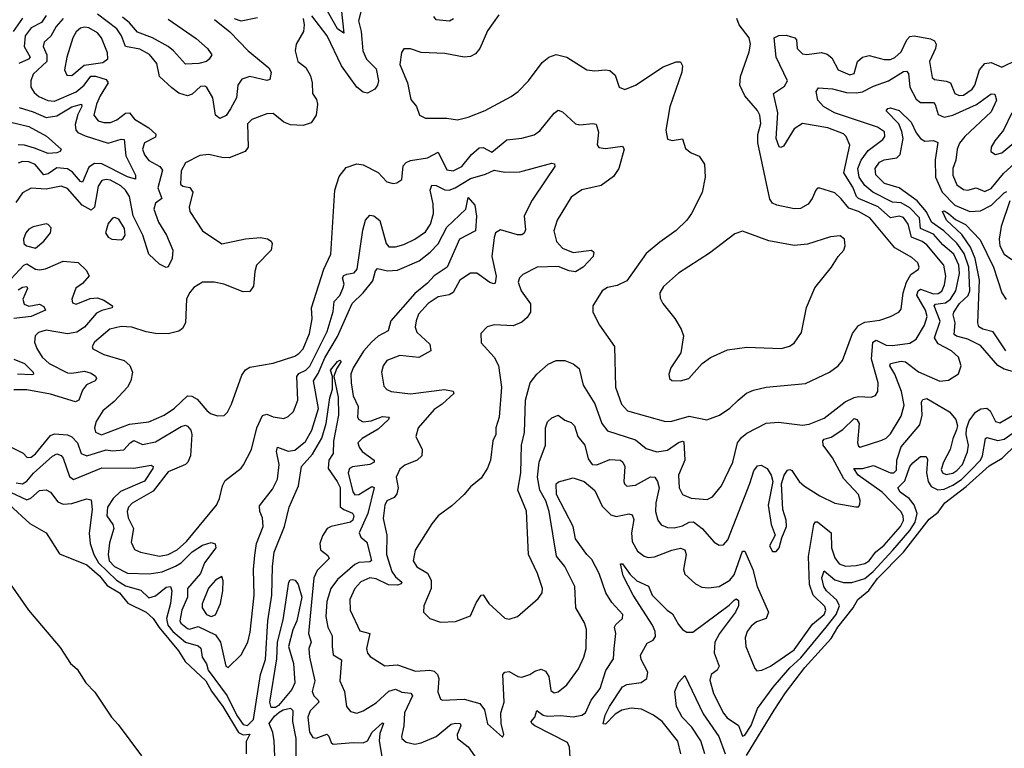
# Model space of a CAD drawing. Extents: x 1550320 to 1685906, y 509093 to 640511.
# Tile 274 of 532: x 1675452 to 1680046, y 513290 to 516690. Entities that reach past the tile are written whole.
import ezdxf

# ---------------------------------------------------------------- set-up
doc = ezdxf.new("R2010")
doc.units = 0

msp = doc.modelspace()

# ---------------------------------------------------------------- linework, layer by layer
at = {"layer": '0CON20XD'}
for points in [[(1676940.8, 516845), (1676965, 516627.5), (1676935, 516647.5), (1676874.1, 516755)], [(1677048.2, 516745), (1677033.3, 516685), (1677044.8, 516635), (1677052.8, 516545), (1677069.6, 516505), (1677115, 516460.6), (1677125.3, 516405), (1677122, 516385), (1677108.9, 516365), (1677075, 516346.7), (1677055, 516351.1), (1677025, 516374.5), (1676953.8, 516473.8), (1676886.6, 516615), (1676815, 516708.2)], [(1675465, 516697.4), (1675422.1, 516635)], [(1675655, 516695.2), (1675622, 516658), (1675597.7, 516612.3), (1675566.1, 516585), (1675560.8, 516565), (1675578.6, 516525), (1675578.7, 516495), (1675515.2, 516434.8), (1675503.6, 516405), (1675504.7, 516375.3), (1675519.6, 516349.6), (1675542, 516332), (1675582.8, 516312.8), (1675615, 516309.6), (1675715, 516352.8), (1675753.3, 516385), (1675784.5, 516425.5), (1675805, 516426.7), (1675855, 516411.2), (1675865.5, 516395), (1675827.9, 516335), (1675810.7, 516295), (1675798.6, 516245), (1675817.5, 516217.5), (1675845, 516209.4), (1675875, 516210.6), (1675905, 516223.1), (1675945, 516253.1), (1675964.8, 516254.8), (1675988.2, 516225), (1676054.7, 516185), (1676087.4, 516155), (1676085, 516141.1), (1676034.8, 516115.2), (1676025.2, 516085), (1676035, 516058.9), (1676055, 516032), (1676106.1, 516005), (1676117.6, 515987.6), (1676096.5, 515905), (1676114.7, 515855.3), (1676085, 515833.6), (1676078.1, 515805), (1676098.9, 515745), (1676136.8, 515685), (1676166.9, 515615), (1676164, 515575), (1676145, 515536.7), (1676135, 515534), (1676105, 515549.5), (1676054.6, 515595), (1676025.9, 515685), (1675981.6, 515775), (1675964, 515865), (1675945.9, 515895), (1675924, 515914), (1675875, 515940.6), (1675855, 515944.8), (1675835, 515940), (1675817.6, 515912.4), (1675801, 515815), (1675785, 515801.7), (1675744, 515824), (1675675, 515901.9), (1675645, 515913.5), (1675575, 515899), (1675505, 515904.1), (1675465, 515881.1), (1675433.2, 515836.8)], [(1675575, 516710), (1675553.4, 516676.6), (1675505, 516652.2), (1675477.9, 516615), (1675473.2, 516565), (1675500.6, 516515), (1675492.4, 516505), (1675447.5, 516485)], [(1676774.5, 516695.5), (1676779.6, 516665), (1676776.4, 516635), (1676741.4, 516575), (1676737.8, 516545), (1676749.4, 516495), (1676786.9, 516466.9), (1676808.1, 516428.1), (1676816.7, 516395), (1676817.5, 516345), (1676837.2, 516317.2), (1676841.9, 516295), (1676835.4, 516244.6), (1676811.2, 516208.8), (1676774.6, 516195.4), (1676715, 516198.8), (1676685, 516211.1), (1676635, 516252.5), (1676605, 516250.8), (1676535.6, 516224.4), (1676515.6, 516204.4), (1676517.3, 516095), (1676504, 516075), (1676430, 516045), (1676395, 516046.4), (1676335, 516061.4), (1676293.2, 516056.8), (1676225, 516021.4), (1676204.8, 515985.2), (1676201.6, 515921.6), (1676212.7, 515912.7), (1676246.5, 515906.5), (1676259.6, 515885), (1676243.3, 515815), (1676245.6, 515795), (1676304.6, 515704.6), (1676395, 515644.6), (1676505, 515666.5), (1676575, 515673.1), (1676607.9, 515667.9), (1676625.7, 515655.7), (1676630, 515645), (1676626, 515615), (1676556.4, 515543.6), (1676548.5, 515515), (1676543.6, 515446.4), (1676525, 515420.8), (1676495, 515419.4), (1676405, 515455.4), (1676360, 515465), (1676305.3, 515464.7), (1676265, 515440), (1676243.6, 515415), (1676229.5, 515385), (1676225.6, 515275), (1676211.1, 515248.9), (1676195, 515235.7), (1676145.4, 515224.6), (1676085, 515226), (1676042.6, 515232.6), (1675974.8, 515254.8), (1675925, 515257.6), (1675873.3, 515245), (1675800.9, 515185), (1675790, 515165), (1675793.9, 515153.9), (1675845, 515127.3), (1675939.2, 515099.2), (1675966.2, 515076.2), (1675978, 515045), (1675970.3, 515005), (1675955.4, 514975), (1675892.4, 514907.6), (1675840, 514865), (1675808.1, 514815), (1675800.8, 514785), (1675806, 514765), (1675833.4, 514753.4), (1675965, 514801.7), (1676055, 514813.8), (1676125.5, 514844.5), (1676175, 514876.5), (1676235, 514934.8), (1676255, 514933.2), (1676279.4, 514919.4), (1676325, 514865.6), (1676342.8, 514852.8), (1676375, 514841.4), (1676406.6, 514843.4), (1676422.1, 514857.9), (1676440.6, 514895), (1676488.2, 515031.8), (1676505, 515055.7), (1676525, 515068.1), (1676635, 515087.1), (1676735, 515120.4), (1676755, 515131.8), (1676775, 515153.8), (1676804.8, 515225), (1676816.6, 515293.4), (1676813.7, 515345), (1676847.9, 515452.1), (1676870.3, 515525), (1676904.4, 515595.6), (1676922.7, 515895), (1676942.6, 515957.4), (1676975, 515999.4), (1677025, 516017.5), (1677055, 516012.5), (1677125, 515976.7), (1677165, 515933.8), (1677194.4, 515925.6), (1677212.2, 515927.8), (1677235.5, 515944.5), (1677241.8, 516008.2), (1677255, 516022.9), (1677275, 516032.5), (1677355, 516044.7), (1677405, 516070.9), (1677445, 515988.9), (1677475, 515983.9), (1677515.5, 516005), (1677559.2, 516060.8), (1677595, 516092), (1677615, 516094), (1677655, 516072), (1677725, 516129.6), (1677795, 516137.5), (1677852.9, 516152.9), (1677879.3, 516170.7), (1677945, 516254.3), (1677965, 516268.1), (1677985, 516259.4), (1678045, 516204.5), (1678065, 516198.8), (1678125.7, 516205.7), (1678141.9, 516201.9), (1678152.2, 516165), (1678145.8, 516105.8), (1678153.4, 516093.4), (1678185, 516089.4), (1678265, 516099.2), (1678271.9, 516085), (1678247.1, 515995), (1678222.7, 515957.3), (1678165, 515916.1), (1678074.6, 515895.4), (1678025, 515861.5), (1677960.4, 515755), (1677944.7, 515705.3), (1677956.2, 515655), (1677985, 515624.3), (1678035, 515604.2), (1678120, 515615), (1678130, 515605), (1678127.1, 515585), (1678080.5, 515535), (1678045, 515514), (1678015, 515517.5), (1677965, 515537.5), (1677866.7, 515535)], [(1676360.9, 516690.9), (1676432.8, 516632.8), (1676517.5, 516545), (1676613.6, 516465), (1676625.5, 516445), (1676619.7, 516410.3), (1676605, 516405.6), (1676525, 516424.8), (1676488.3, 516411.7), (1676469.5, 516385), (1676462.9, 516325), (1676435, 516273.5), (1676415, 516243.1), (1676385, 516228.1), (1676365, 516244), (1676352.5, 516325), (1676325, 516372.7), (1676315, 516378.8), (1676295, 516377.9), (1676257.1, 516342.9), (1676235, 516334), (1676195, 516346.9), (1676161.9, 516371.9), (1676104.8, 516424.8), (1676091.9, 516485), (1676057, 516527), (1676012.3, 516552.3), (1675945.9, 516565), (1675926.7, 516615), (1675905, 516647.2), (1675814.7, 516715)], [(1676145, 516692.2), (1676275, 516601.3), (1676328.9, 516555), (1676348, 516525), (1676336.7, 516505), (1676323.3, 516495), (1676287.5, 516485), (1676225, 516481.9), (1676169.6, 516545), (1676144.5, 516564.5), (1676071.5, 516605), (1676002, 516632), (1675964.7, 516674.7), (1675931.2, 516701.2)], [(1676561.2, 516698.8), (1676485, 516682.5), (1676454.5, 516694.5)], [(1677687.4, 516712.6), (1677635, 516638), (1677599.5, 516555), (1677578.8, 516531.2), (1677555, 516518.2), (1677525, 516514.5), (1677435, 516532.5), (1677325, 516537.1), (1677275, 516554), (1677245, 516553.3), (1677232.9, 516537.1), (1677225, 516480), (1677261.9, 516395), (1677277, 516317), (1677303.8, 516285), (1677316.7, 516245), (1677345, 516230.8), (1677445, 516230.6), (1677495, 516222.5), (1677545, 516234.2), (1677624.5, 516265.5), (1677745, 516331.4), (1677778, 516355), (1677825.7, 516405), (1677889.5, 516490.5), (1677920, 516515), (1677955, 516527.5), (1678005, 516515.6), (1678097.5, 516455), (1678135, 516450.6), (1678185, 516456.5), (1678205, 516451.9), (1678230.2, 516430.2), (1678249.2, 516375), (1678275, 516364.4), (1678325, 516383.5), (1678455, 516469.4), (1678515, 516493.8), (1678535, 516492.5), (1678543.9, 516473.9), (1678540.8, 516445), (1678485, 516282.5), (1678466, 516175), (1678475, 516132.5), (1678496, 516126), (1678545, 516133.3), (1678558.8, 516088.8), (1678585, 516069.2), (1678622.4, 516052.4), (1678646.9, 516015), (1678650.5, 515955), (1678636.9, 515883.1), (1678586, 515786), (1678564.3, 515755), (1678514.6, 515705.4), (1678438.1, 515651.9), (1678375, 515598.1), (1678285, 515471.5), (1678239.9, 515450.1), (1678195, 515440), (1678170, 515425), (1678125.8, 515355), (1678125.8, 515325), (1678157.5, 515265), (1678226.7, 515165), (1678232.5, 514975), (1678260.4, 514895), (1678288.1, 514865), (1678465, 514815.4), (1678495, 514816.9), (1678575, 514839.7), (1678657.6, 514822.4), (1678717.5, 514845), (1678765, 514877.8), (1678804.4, 514915), (1678843.3, 514946.7), (1678875, 514961.8), (1678935.4, 514974.6), (1679117.6, 514992.4), (1679230, 515045), (1679270.8, 515075), (1679291.1, 515098.9), (1679336.9, 515225), (1679365, 515262.9), (1679395, 515278.2), (1679465, 515287.1), (1679515.4, 515304.6), (1679554, 515325), (1679565, 515338.8), (1679574.1, 515415), (1679590, 515465), (1679609.9, 515500.1), (1679646, 515525), (1679649.2, 515535), (1679641.9, 515555), (1679615, 515579.5), (1679535.5, 515625), (1679418.8, 515765), (1679366.2, 515795), (1679320.2, 515810.2), (1679284.3, 515854.3), (1679255, 515881.5), (1679185, 515903.8), (1679175, 515903.3), (1679165.9, 515894.1), (1679149.2, 515855), (1679130.6, 515829.4), (1679095, 515809.1), (1679065, 515807.9), (1678985, 515823.8), (1678964.2, 515834.2), (1678952.2, 515852.2), (1678895.5, 516115), (1678896.4, 516153.6), (1678910, 516205), (1678906, 516245), (1678895, 516265.6), (1678835.4, 516335), (1678812.1, 516385), (1678814.5, 516425), (1678855, 516540), (1678861.8, 516575), (1678855, 516605.8), (1678808.5, 516665), (1678798.2, 516695)], [(1677475.9, 516694.1), (1677457.6, 516682.4), (1677395, 516688.8), (1677384.3, 516704.3)], [(1675695, 516429.5), (1675753.2, 516476.8), (1675839.7, 516490.3), (1675862.5, 516507.5), (1675860.9, 516535), (1675834.1, 516605), (1675815, 516628.2), (1675775, 516651.8), (1675755, 516655.3), (1675735, 516650.4), (1675715, 516633.5), (1675700.3, 516605), (1675671.8, 516515), (1675660.9, 516455), (1675671.2, 516431.2), (1675695, 516429.5)], [(1677866.7, 515535), (1677798.7, 515501.3), (1677784.5, 515485.5), (1677778.1, 515465), (1677791.1, 515425), (1677834.6, 515364.6), (1677834.6, 515325.4), (1677819.5, 515300.5), (1677795, 515278.9), (1677755, 515260.6), (1677665, 515265.8), (1677632.7, 515257.3), (1677603.8, 515225), (1677605, 515182.5), (1677665.6, 515115.6), (1677686.5, 515076.5), (1677700.6, 514975), (1677689.2, 514835), (1677674.2, 514785), (1677672.9, 514755), (1677659.2, 514725), (1677648, 514635), (1677635, 514597.5), (1677605, 514550), (1677555, 514510), (1677526.3, 514473.7), (1677468.8, 514421.2), (1677405, 514374.3), (1677375, 514337.5), (1677297.1, 514215), (1677287.8, 514165), (1677305, 514137.1), (1677355, 514106.7), (1677371.4, 514075), (1677371.4, 514035), (1677337.1, 513955), (1677336, 513925), (1677365, 513896), (1677415, 513878), (1677485, 513882), (1677555, 513908.8), (1677581, 513969), (1677605, 514003.8), (1677615, 514006.2), (1677641.2, 513965), (1677715, 513897.5), (1677735, 513891.9), (1677775, 513905.7), (1677871.1, 513988.9), (1677888.9, 514015), (1677891.2, 514035), (1677867.5, 514105), (1677825.5, 514195), (1677815.9, 514395.9), (1677775.4, 514495), (1677790.8, 514575), (1677793.1, 514705), (1677807, 514763), (1677811.2, 514915), (1677834.3, 514995), (1677864.6, 515035.4), (1677917.9, 515082.1), (1677955, 515100), (1677995, 515099.6), (1678035, 515084.5), (1678062.9, 515062.9), (1678080.4, 514985), (1678135, 514898.1), (1678168.2, 514805), (1678195, 514771.8), (1678325, 514729.7), (1678375, 514689.6), (1678425, 514674.1), (1678475, 514680.8), (1678525, 514716.5), (1678543.7, 514723.7), (1678550.2, 514720.2), (1678554.8, 514635.2), (1678526.1, 514563.9), (1678528.2, 514505), (1678545, 514474.4), (1678585, 514456.5), (1678659.1, 514450.9), (1678685, 514464), (1678725.7, 514515), (1678778.5, 514625), (1678801.8, 514715), (1678820, 514740), (1678845, 514760), (1678935, 514807.1), (1678992.2, 514812.2), (1679105, 514797.8), (1679135, 514802.5), (1679205, 514830.9), (1679303.5, 514906.5), (1679345, 514926.5), (1679365, 514931.4), (1679425, 514927.8), (1679445, 514935.8), (1679455.4, 514954.6), (1679457.5, 514995), (1679426.2, 515105), (1679432, 515185), (1679448, 515195), (1679495, 515170.6), (1679525, 515170), (1679605, 515180.7), (1679635, 515199.1), (1679672.9, 515265), (1679685.2, 515305), (1679678, 515335), (1679637.5, 515405), (1679644.2, 515425), (1679655, 515431.9), (1679715, 515410.5), (1679737.9, 515412.1), (1679755, 515423.7), (1679767.2, 515452.8), (1679773.1, 515493.1), (1679763.7, 515545), (1679685, 515639.6), (1679663.3, 515655), (1679613.4, 515675), (1679597.3, 515735), (1679575, 515766.4), (1679555, 515772.6), (1679515, 515765.2), (1679456.6, 515816.6), (1679365.4, 515855.4), (1679356, 515865), (1679338.9, 515908.9), (1679297.8, 515975), (1679324.5, 516104.5), (1679308.1, 516145), (1679295, 516156.7), (1679222, 516185), (1679105, 516205.4), (1679065, 516181.1), (1679015, 516100), (1679002.7, 516092.7), (1678995, 516096.7), (1678981.3, 516135), (1678988.5, 516255), (1678969.5, 516345), (1679020.8, 516379.2), (1679034.1, 516405), (1678980.7, 516515), (1678971.9, 516605), (1678994.6, 516615.4), (1679028.3, 516618.3), (1679068.8, 516605), (1679075.7, 516595), (1679078.9, 516555), (1679105, 516531.2), (1679125, 516527.5), (1679192.8, 516537.2), (1679219.5, 516529.5), (1679241.1, 516511.1), (1679271.1, 516455), (1679325, 516433.2), (1679345, 516439.2), (1679361.1, 516495), (1679384.7, 516515.3), (1679415, 516522.2), (1679485, 516504.2), (1679515, 516503.8), (1679535, 516512.8), (1679565, 516539.2), (1679590.5, 516595), (1679605, 516610.8), (1679625, 516614.3), (1679700.8, 516600.8), (1679720.9, 516590.9), (1679728.6, 516575), (1679725.6, 516555), (1679697.5, 516495), (1679709.4, 516419.4), (1679720.6, 516410.6), (1679775, 516403.1), (1679794.7, 516394.7), (1679815.6, 516345), (1679835, 516335.3), (1679855, 516336.9), (1679895.9, 516365), (1679907.9, 516385), (1679930.6, 516455), (1679955, 516485.3), (1679985, 516489.4), (1680035, 516467.6), (1680105, 516502.2)], [(1675415, 514693.7), (1675467.4, 514667.4), (1675486.2, 514646.2), (1675505, 514648.4), (1675525, 514663.3), (1675595, 514750.2), (1675615, 514757.2), (1675634.4, 514755.6), (1675675, 514752.6), (1675695, 514743.1), (1675721.6, 514715), (1675738.9, 514665), (1675765, 514654.3), (1675855, 514682.2), (1675885, 514677.7), (1675937.8, 514682.2), (1675966.9, 514715), (1675985, 514725.7), (1676025, 514708.1), (1676085, 514719.3), (1676205, 514791.2), (1676225, 514798.2), (1676235, 514793.6), (1676249.7, 514775), (1676254.7, 514755), (1676248.9, 514655), (1676236.6, 514625), (1676225, 514614.7), (1676145, 514580), (1676075, 514490.3), (1675976.9, 514433.1), (1675959.2, 514415), (1675953.6, 514395), (1675958.3, 514365), (1675982.9, 514315), (1675972.2, 514252.2), (1675987.4, 514217.4), (1676015, 514204.6), (1676105, 514186.4), (1676144.6, 514194.6), (1676186.4, 514216.4), (1676230.2, 514255), (1676370, 514425), (1676384.5, 514455), (1676397.8, 514515), (1676410.9, 514539.1), (1676485, 514597.1), (1676496.7, 514613.3), (1676533.8, 514685), (1676558.7, 514785), (1676585, 514843.3), (1676605, 514849.3), (1676635, 514836.8), (1676685, 514829.5), (1676705, 514838.1), (1676729.1, 514860.9), (1676749.3, 514915), (1676745.5, 515025), (1676755, 515038.6), (1676786.4, 515055), (1676805, 515073.3), (1676887.2, 515235), (1676915, 515328), (1676919.7, 515375), (1676945, 515402.9), (1676960.3, 515435), (1676966.3, 515455), (1676958.6, 515485), (1676963.7, 515496.3), (1676978, 515502), (1677012.2, 515507.8), (1677026.5, 515525), (1677052.8, 515707.2), (1677066, 515754), (1677085, 515777.1), (1677105, 515774.3), (1677132.9, 515752.9), (1677162.3, 515645), (1677175, 515629.5), (1677205, 515629.6), (1677245, 515640.4), (1677295.6, 515665), (1677345, 515699.6), (1677368.6, 515735), (1677383.4, 515785), (1677381.2, 515831.2), (1677366.8, 515895), (1677375, 515917.3), (1677395, 515915.9), (1677435, 515895.2), (1677455, 515894.2), (1677483.3, 515905), (1677555, 515949.1), (1677625, 515969.1), (1677665, 515987.8), (1677715, 515978.4), (1677785, 515979.1), (1677935, 516020), (1677946.6, 516016.6), (1677949.2, 516005), (1677907.5, 515942.5), (1677843, 515847), (1677806.2, 515775), (1677811.2, 515708.8), (1677805, 515693.3), (1677794.2, 515685.8), (1677774.3, 515685.7), (1677695, 515709.4), (1677672.5, 515695), (1677665, 515673.3), (1677655.2, 515585), (1677675, 515492.5), (1677669.7, 515460.3), (1677663.4, 515456.6), (1677645, 515462.9), (1677585, 515507.5), (1677555, 515507.6), (1677505.2, 515474.8), (1677473.7, 515416.3), (1677455, 515406.7), (1677405, 515396.8), (1677357.3, 515365), (1677313.3, 515315), (1677301.3, 515285), (1677297.7, 515255), (1677305, 515231.9), (1677365.6, 515175), (1677370.8, 515145), (1677315, 515113.3), (1677225, 515122.2), (1677165, 515099.2), (1677148.1, 515075), (1677140.6, 515045), (1677150.7, 514979.3), (1677165, 514964.4), (1677185, 514955.5), (1677274.7, 514944.7), (1677434.6, 514964.6), (1677475, 514956.9), (1677478.1, 514945), (1677423.2, 514895), (1677385, 514870.3), (1677311.2, 514785), (1677300, 514745), (1677330, 514685), (1677327.5, 514655), (1677307.1, 514635), (1677248.7, 514611.3), (1677225, 514591.9), (1677208.8, 514555), (1677217.4, 514505), (1677212.2, 514477.8), (1677199, 514461), (1677165.5, 514445), (1677155.3, 514425), (1677147.6, 514362.4), (1677165.3, 514285), (1677163.5, 514195), (1677189, 514115), (1677205, 514090.2), (1677234.6, 514065), (1677232.5, 514057.5), (1677215, 514051.2), (1677172.2, 514052.2), (1677115, 514080.7), (1677085, 514084.8), (1677043.1, 514066.9), (1677015, 514035.5), (1676992, 513985), (1676994.6, 513935), (1677038.8, 513838.8), (1677085.6, 513825), (1677069.7, 513755), (1677074.7, 513734.7), (1677087.8, 513717.8), (1677155, 513675.6), (1677215, 513679.7), (1677299.2, 513649.2), (1677365, 513654.1), (1677385, 513650), (1677400.7, 513635), (1677407.6, 513615), (1677403.6, 513553.6), (1677415, 513520), (1677425, 513514.3), (1677525, 513518.9), (1677598.6, 513498.6), (1677620.1, 513470.1), (1677635, 513404.2), (1677705, 513342.5), (1677711.2, 513355), (1677698.9, 513405), (1677697.5, 513455), (1677711.6, 513505), (1677705.8, 513635), (1677715, 513645.6), (1677735, 513649.1), (1677775.8, 513625), (1677795, 513621.3), (1677832.5, 513635), (1677855, 513650.5), (1677885, 513659.5), (1677905, 513649.5), (1677920.8, 513625), (1677930.2, 513560.2), (1677945, 513549.4), (1677965, 513553.3), (1678005, 513586.5), (1678058.5, 513661.5), (1678084.7, 513715), (1678094.6, 513755), (1678096.9, 513845), (1678086.7, 513875), (1678046.5, 513945), (1678041.5, 514045), (1677995, 514138.1), (1677955.8, 514185.8), (1677922.6, 514395), (1677906.3, 514445), (1677879.3, 514495), (1677868, 514555), (1677875.3, 514624.7), (1677905.7, 514705), (1677904.7, 514785.3), (1677915, 514812.9), (1677935, 514832.2), (1677965, 514844.4), (1677995, 514820.4), (1678025, 514810), (1678040.8, 514795), (1678056.8, 514745), (1678089.3, 514705), (1678105, 514640.8), (1678123.1, 514615), (1678145, 514613.4), (1678205, 514637.8), (1678255, 514633.9), (1678266.8, 514625), (1678275.9, 514605), (1678270.8, 514535), (1678273.3, 514523.3), (1678285, 514513.6), (1678325, 514518.6), (1678395, 514556.8), (1678415, 514554.4), (1678428.1, 514535), (1678434.8, 514505), (1678419.3, 514435), (1678418.4, 514395), (1678429.2, 514355), (1678445, 514333.5), (1678475, 514319.6), (1678505, 514319.2), (1678545, 514328.4), (1678575, 514345.8), (1678595, 514346.7), (1678636, 514316), (1678691.7, 514251.7), (1678715, 514238.1), (1678735, 514240), (1678756.6, 514263.4), (1678859.2, 514525), (1678877.5, 514585), (1678895, 514608.1), (1678911.9, 514611.9), (1678940, 514595), (1678958, 514565), (1678966, 514535), (1678943.5, 514425), (1678958, 514335), (1678976.7, 514285), (1678950, 514235), (1678965, 514208.8), (1678981.7, 514208.3), (1678995.8, 514225), (1679007.7, 514272.3), (1679030, 514325), (1679028.6, 514355), (1679012.2, 514405), (1679005.6, 514524.4), (1679018.9, 514565), (1679035, 514587.5), (1679045, 514590.8), (1679055, 514585.8), (1679088.5, 514535), (1679112.9, 514512.9), (1679185, 514467.3), (1679255, 514433.8), (1679353.8, 514416.2), (1679365, 514417.5), (1679371.7, 514428.3), (1679373.9, 514446.1), (1679365.6, 514475), (1679297.3, 514547.3), (1679245, 514646), (1679200.9, 514705), (1679199.2, 514725), (1679205, 514733.1), (1679238.1, 514741.9), (1679293, 514777), (1679345, 514828.4), (1679358.5, 514825), (1679368.3, 514805), (1679360.4, 514715), (1679365, 514699.2), (1679373.3, 514695), (1679475, 514728.2), (1679495, 514737.5), (1679515, 514756.7), (1679565, 514839.4), (1679578.7, 514891.3), (1679566.2, 514955), (1679535.8, 515035.8), (1679512, 515075), (1679515, 515086.2), (1679565, 515096), (1679585, 515093.9), (1679645, 515046.2), (1679745, 515002.9), (1679785, 515008.1), (1679832.4, 515037.6), (1679844.3, 515075), (1679832.9, 515115), (1679799.4, 515145), (1679737, 515177), (1679719.8, 515205), (1679746.7, 515283.3), (1679719.1, 515355), (1679725, 515361.7), (1679771.8, 515368.2), (1679794.5, 515385), (1679819.3, 515425), (1679836.7, 515505), (1679834, 515545), (1679810, 515595), (1679759, 515639), (1679715, 515688.9), (1679655, 515714.8), (1679649.8, 515765), (1679605, 515811.9), (1679565, 515834.9), (1679525, 515838.1), (1679432.5, 515885), (1679395, 515916.2), (1679368.5, 515955), (1679362.8, 515995), (1679377.8, 516035), (1679410.7, 516079.3), (1679479.7, 516130.3), (1679487.9, 516145), (1679486.3, 516166.3), (1679455, 516188.7), (1679252.9, 516255), (1679202.5, 516285), (1679175.7, 516315), (1679168, 516355), (1679178.3, 516371.7), (1679245, 516367.8), (1679310.3, 516349.7), (1679355, 516347.7), (1679385, 516353.4), (1679435, 516380), (1679505, 516403.8), (1679575, 516448.2), (1679590, 516450), (1679598.8, 516438.8), (1679604.6, 516374.6), (1679635, 516318.2), (1679655, 516303.4), (1679715, 516303.8), (1679723.4, 516293.4), (1679737.2, 516247.2), (1679765, 516235.2), (1679805, 516244.8), (1679916.2, 516293.8), (1679985, 516344.5), (1680001.7, 516341.7), (1680009.4, 516315), (1679985, 516259.4), (1679861.7, 516145), (1679836.9, 516113.1), (1679825.3, 516085), (1679819.5, 516035), (1679806.2, 515995), (1679805.7, 515965), (1679825, 515918.8), (1679855, 515897.5), (1679875, 515893.8), (1679915, 515904.6), (1679955, 515888.2), (1679985, 515902.8), (1680042.1, 515972.1), (1680165, 516083.8)], [(1675449.8, 516279.8), (1675515, 516260.4), (1675575, 516232.6), (1675625, 516240.4), (1675695, 516282.8), (1675740, 516295), (1675742.1, 516285), (1675723.4, 516246.6), (1675711.1, 516201.1), (1675714.2, 516175), (1675723.7, 516163.7), (1675757.3, 516147.3), (1675865, 516113.1), (1675925, 516131.5), (1675940, 516130), (1675947.8, 516055), (1675992.5, 515965), (1675992.5, 515945), (1675955, 515956.9), (1675835, 516017.8), (1675801.7, 516018.3), (1675775, 516000.9), (1675745, 515930.9), (1675735, 515934.6), (1675698.5, 515978.5), (1675675, 515994), (1675625, 515997.9), (1675585, 515970.4), (1675565, 515965.2), (1675524.5, 516014.5), (1675495, 516027), (1675465, 516027.6), (1675445, 516020)], [(1680095.6, 515045.6), (1680045, 515058.8), (1680015, 515076.6), (1679935, 515170), (1679875, 515198.8), (1679822.6, 515212.6), (1679811.5, 515221.5), (1679816.6, 515275), (1679807.1, 515312.9), (1679810.3, 515325), (1679837.2, 515365), (1679876.7, 515403.3), (1679885.1, 515424.9), (1679880.2, 515535), (1679859, 515599), (1679825, 515647.1), (1679763, 515705), (1679705.9, 515745), (1679683.2, 515793.2), (1679638.6, 515845), (1679555, 515904.8), (1679487.5, 515925), (1679446.2, 515966.2), (1679442.6, 515995), (1679463.3, 516025), (1679485, 516035.2), (1679545, 516044.5), (1679559.4, 516060.6), (1679574.1, 516135), (1679568.4, 516168.4), (1679553.5, 516203.5), (1679494.2, 516265), (1679502, 516275), (1679515, 516277.8), (1679555, 516265.9), (1679611.8, 516211.8), (1679635, 516161.5), (1679655.5, 516135), (1679675, 516123.4), (1679716, 516126), (1679736.4, 516116.4), (1679724, 516036), (1679725.6, 515955), (1679755.6, 515885), (1679815, 515824.8), (1679885, 515794.2), (1679935, 515798.1), (1679986, 515824), (1680045, 515882.1), (1680058, 515888)], [(1680081.1, 516255), (1680041.8, 516175), (1680002.3, 516125), (1679984.5, 516095), (1679983.5, 516075), (1680005, 516061.2), (1680035, 516068.2), (1680109.2, 516130.8)], [(1675405, 516212.8), (1675495, 516191.2), (1675576.6, 516146.6), (1675645.8, 516085), (1675640.8, 516075), (1675625, 516068.7), (1675585, 516065.3), (1675521, 516091), (1675475, 516103.9), (1675445, 516105.5)], [(1675435, 514528), (1675465, 514524.5), (1675485, 514536.2), (1675516.8, 514573.2), (1675605, 514653.4), (1675625, 514663.4), (1675645, 514656.2), (1675655, 514644.5), (1675685, 514558.1), (1675703.5, 514543.5), (1675835, 514599.2), (1675985, 514597.6), (1676065, 514611.9), (1676074.2, 514605), (1676073.3, 514595), (1676035, 514536.4), (1675921.8, 514488.2), (1675888.3, 514455), (1675861.9, 514415), (1675858.2, 514375), (1675886.4, 514335), (1675891.2, 514315), (1675871.2, 514248.8), (1675864.5, 514195), (1675869.3, 514165), (1675895, 514137.7), (1675955, 514107.5), (1676056.2, 514103.8), (1676116.1, 514113.9), (1676179.5, 514139.5), (1676205, 514155.9), (1676257.3, 514207.3), (1676305, 514237.5), (1676345, 514250.9), (1676363.6, 514243.6), (1676366.9, 514225), (1676314.9, 514155.1), (1676294.8, 514105), (1676235.2, 514035), (1676234.3, 513995), (1676208, 513935), (1676198.7, 513885), (1676204.1, 513874.1), (1676235, 513849.2), (1676245, 513846.3), (1676285, 513858.1), (1676365, 513820), (1676389, 513785), (1676413.6, 513673.6), (1676425, 513667.5), (1676485, 513725.8), (1676515.9, 513785), (1676528, 513832), (1676545.2, 514005), (1676543.3, 514125), (1676548.8, 514191.2), (1676556.8, 514245), (1676587.3, 514325), (1676585.4, 514365), (1676572.5, 514395), (1676570.8, 514420.8), (1676631.4, 514498.6), (1676654.6, 514545.4), (1676662.9, 514615), (1676649.8, 514675), (1676654.6, 514695), (1676705, 514676.7), (1676735, 514681.6), (1676785, 514721.9), (1676815, 514773.8), (1676845.4, 514875), (1676823.4, 515005), (1676845, 515039.2), (1676875, 515112.4), (1676935, 515210.8), (1677002.6, 515365), (1677055, 515415.4), (1677099.2, 515470.8), (1677112.7, 515517.3), (1677121.4, 515528.6), (1677168, 515518), (1677215, 515521.4), (1677315.2, 515564.8), (1677367.8, 515605), (1677405, 515643.9), (1677445, 515720.9), (1677533.5, 515805), (1677545, 515860), (1677576, 515825), (1677582.6, 515772.6), (1677578.6, 515705), (1677504.3, 515665), (1677445.9, 515535), (1677385.2, 515494.8), (1677355, 515460.8), (1677295, 515411.4), (1677183.5, 515285), (1677171.5, 515238.5), (1677125, 515212.4), (1677094, 515185), (1677056.3, 515143.7), (1677007.8, 515065), (1676997.7, 515035), (1676998, 514995), (1677008.6, 514935), (1677031.2, 514885), (1677028.5, 514835), (1677035, 514823.9), (1677053.8, 514813.8), (1677092.3, 514817.7), (1677145, 514838.3), (1677176.2, 514835), (1677173.3, 514825), (1677125, 514779.3), (1677049.1, 514735), (1677030, 514715), (1677035.4, 514695), (1677049.7, 514675), (1677105.6, 514635), (1677105.5, 514625), (1677085, 514614.1), (1677005, 514603.5), (1676991.2, 514595), (1676985.3, 514575), (1677006.6, 514486.6), (1677015, 514472.7), (1677035, 514474.2), (1677095, 514511.5), (1677106.3, 514506.3), (1677075.7, 514385), (1677035.9, 514295), (1677043.8, 514275), (1677072.3, 514252.3), (1677093.8, 514166.2), (1677085, 514160), (1677035, 514157.7), (1677015, 514147.1), (1676935, 514077.8), (1676903.2, 514035), (1676885.6, 513975), (1676880.6, 513905), (1676889.7, 513855), (1676910.2, 513815), (1676909.5, 513765), (1676915, 513726.7), (1676953.4, 513703.4), (1676945.3, 513605.3), (1676966.7, 513555), (1676976.9, 513485), (1676995, 513461.4), (1677025, 513454.5), (1677054.2, 513465), (1677115, 513502), (1677175, 513555.9), (1677205, 513565.8), (1677235, 513552.1), (1677277, 513547), (1677285.2, 513535.2), (1677247.6, 513455), (1677244.7, 513395), (1677233.5, 513345), (1677235.6, 513335), (1677255, 513317.9), (1677295, 513309.7), (1677325, 513315.3), (1677395, 513345.7), (1677465, 513402), (1677485, 513407.8), (1677507.8, 513405), (1677510.3, 513395), (1677492.6, 513355), (1677494.1, 513335), (1677545, 513296.5), (1677603.2, 513213.2)], [(1680071.3, 515845), (1680031.3, 515725), (1680021.3, 515665), (1680024.4, 515635), (1680044.7, 515595), (1680080.5, 515570.5)], [(1675925, 515663.3), (1675935, 515668), (1675944.4, 515685), (1675940.4, 515715), (1675915, 515759.2), (1675895, 515767.5), (1675885, 515764), (1675865, 515738), (1675852, 515695), (1675864, 515675), (1675881.2, 515665), (1675925, 515663.3)], [(1680052.9, 515145), (1679993.8, 515233.8), (1679945, 515245.8), (1679926.4, 515256.4), (1679922.2, 515275), (1679930.3, 515475), (1679910.7, 515575), (1679888.3, 515628.3), (1679847.2, 515687.2), (1679776.6, 515755), (1679757.5, 515795), (1679765, 515797.6), (1679785, 515785.5), (1679818.2, 515758.2), (1679865, 515734.2), (1679933.3, 515663.3), (1679996.1, 515535), (1680035, 515414.7), (1680055, 515383.8)], [(1675525, 515623.8), (1675565, 515656.5), (1675595.5, 515695), (1675598.1, 515718.1), (1675585, 515734), (1675575, 515737.5), (1675515, 515723.6), (1675495, 515713.1), (1675481.1, 515695), (1675469.4, 515665), (1675470.8, 515645), (1675483.8, 515633.8), (1675525, 515623.8)], [(1678535, 515004), (1678574.1, 515015.9), (1678636.7, 515085), (1678675, 515113.8), (1678755, 515150), (1678845, 515161.9), (1679005.8, 515155.8), (1679043.6, 515166.4), (1679065, 515180), (1679099.7, 515230.3), (1679123.2, 515346.8), (1679161.7, 515438.3), (1679240, 515535), (1679270, 515585), (1679296.7, 515615), (1679303.3, 515635), (1679300, 515665), (1679280.7, 515680.7), (1679235, 515677.1), (1679128.3, 515641.7), (1679065, 515636.5), (1678947.9, 515657.9), (1678825, 515702.5), (1678789.1, 515690.9), (1678669.8, 515600.2), (1678525, 515506.4), (1678455.7, 515445), (1678439.2, 515415), (1678440.3, 515390.3), (1678452.5, 515365), (1678508, 515295), (1678538.8, 515245), (1678548.8, 515215), (1678536.7, 515135), (1678490, 515065), (1678480, 515035), (1678483.3, 515015), (1678495, 515006.7), (1678535, 515004)], [(1675410.3, 515479.7), (1675471.7, 515545), (1675485, 515551.1), (1675525, 515526), (1675545, 515522.2), (1675572.3, 515527.7), (1675655, 515563.2), (1675725, 515556.9), (1675761.7, 515521.7), (1675776.7, 515495), (1675745, 515458.8), (1675713.4, 515436.6), (1675694.5, 515385), (1675698.1, 515368.1), (1675715, 515362.9), (1675780.7, 515389.3), (1675815, 515392.1), (1675845, 515381.2), (1675884.2, 515355), (1675883.8, 515345), (1675835, 515333.3), (1675809.6, 515320.4), (1675754.2, 515255), (1675718.3, 515231.7), (1675675, 515224.4), (1675575, 515240.3), (1675540.2, 515229.8), (1675524.5, 515215), (1675520.8, 515185), (1675531.6, 515155), (1675556.7, 515115), (1675589.2, 515085), (1675675, 515042.2), (1675695, 515039.8), (1675755, 515049.2), (1675785, 515040.4), (1675805, 515026.9), (1675810, 515015), (1675804.3, 515005), (1675764.4, 514985.6), (1675745, 514961.1), (1675727.7, 514915), (1675713, 514907), (1675595, 514942), (1675485, 514961.9), (1675425, 514963)], [(1675445, 515429.7), (1675465, 515441.8), (1675485.4, 515445.4), (1675488.9, 515435), (1675466.6, 515385), (1675473.1, 515363.1), (1675495, 515353.5), (1675545, 515362), (1675565, 515351.9), (1675571.9, 515335), (1675505.4, 515304.6), (1675424.5, 515295)], [(1675386.5, 514496.5), (1675485, 514449.1), (1675503.6, 514456.4), (1675545, 514492.5), (1675575, 514496.5), (1675595, 514484.4), (1675629.6, 514439.6), (1675655, 514428.9), (1675695, 514432.8), (1675764.4, 514454.4), (1675785, 514450), (1675789.4, 514405), (1675775.5, 514294.5), (1675781, 514245), (1675797.9, 514195), (1675819.9, 514155), (1675903.2, 514075), (1675945, 514047.7), (1676017.4, 514027.4), (1676055, 513992.3), (1676085, 514001.4), (1676135, 514042.5), (1676155, 514044.3), (1676161.2, 514025), (1676156.1, 513965), (1676136.6, 513895), (1676143.8, 513865), (1676166.5, 513835), (1676225, 513784.6), (1676285, 513768.6), (1676297.7, 513757.7), (1676303.4, 513715), (1676323.5, 513683.5), (1676331.9, 513655), (1676420, 513535), (1676465, 513442.7), (1676495, 513401.6), (1676515, 513397.1), (1676543.6, 513425), (1676576, 513635), (1676599.3, 513705), (1676609.7, 513885), (1676628.2, 514005), (1676631.1, 514138.9), (1676639.8, 514205), (1676687.1, 514325), (1676708.9, 514415), (1676752.6, 514515), (1676767.5, 514605), (1676817.8, 514662.2), (1676862.2, 514737.8), (1676882, 514805), (1676898.3, 514925), (1676911.2, 514965), (1676911.9, 515025), (1676902.7, 515055), (1676935, 515095.5), (1676945, 515101.2), (1676951.2, 515095), (1676929.4, 515060.6), (1676918.1, 515025), (1676938.4, 514928.4), (1676939.7, 514845), (1676916.2, 514723.8), (1676914.7, 514665.3), (1676894.9, 514635.1), (1676890.9, 514595), (1676933.7, 514535), (1676946.6, 514506.6), (1676947.5, 514417.5), (1676963.7, 514403.7), (1677005, 514387.3), (1677011.2, 514375), (1677005.8, 514355), (1676994.9, 514345.1), (1676904.6, 514325.4), (1676886.3, 514315), (1676865, 514280.8), (1676851.9, 514245), (1676855.5, 514215.5), (1676890, 514190), (1676895.6, 514175), (1676840.2, 514119.8), (1676823.7, 514085), (1676800, 513825), (1676811.6, 513785), (1676800.6, 513755), (1676803.8, 513715), (1676829.3, 513605), (1676817.2, 513555), (1676824.3, 513535), (1676844.8, 513514.8), (1676847.9, 513505), (1676807.6, 513465), (1676796.5, 513435), (1676804.3, 513365), (1676820.1, 513340.1), (1676835, 513338), (1676885, 513356.4), (1676895, 513346.7), (1676905, 513316.5), (1676915, 513308.8), (1677007.6, 513317.6), (1677055, 513315.4), (1677075, 513324.6), (1677097.1, 513365), (1677145, 513408.9), (1677150, 513405), (1677131.5, 513358.5), (1677129.5, 513325), (1677141.7, 513251.7)], [(1675425, 515105.7), (1675475, 515085.3), (1675514.5, 515045), (1675515.8, 515035), (1675508.1, 515031.9), (1675441.2, 515035)], [(1678021.4, 513225), (1678016.9, 513295), (1678007.7, 513317.7), (1677855.6, 513395), (1677841.1, 513405), (1677838.1, 513415), (1677854.8, 513435.2), (1677865, 513466.9), (1677894.5, 513444.5), (1677915, 513439.8), (1677975, 513443.4), (1678035, 513436.2), (1678075, 513444.7), (1678091.2, 513455), (1678118.7, 513515), (1678160.3, 513569.7), (1678187.3, 513652.7), (1678221.8, 513708.2), (1678225.3, 513755.3), (1678234.1, 513825), (1678227.5, 513855), (1678232.9, 513867.1), (1678264.2, 513895), (1678265.8, 513915), (1678215, 513971.1), (1678187.1, 514015), (1678155.3, 514105), (1678121.6, 514171.6), (1678097.3, 514195), (1678045, 514266.7), (1678033.9, 514325), (1677955.9, 514475), (1677955, 514523.3), (1677965.9, 514534.1), (1678035, 514551.4), (1678085, 514535.3), (1678135, 514493.3), (1678169.7, 514419.7), (1678209.9, 514379.9), (1678235, 514372.3), (1678294.3, 514384.3), (1678308.9, 514378.9), (1678317.3, 514357.3), (1678305.8, 514295), (1678309.4, 514255), (1678335, 514210), (1678365, 514186.5), (1678385, 514180.4), (1678413.7, 514183.7), (1678495, 514215.2), (1678535, 514223.2), (1678555.9, 514215.9), (1678561.3, 514195), (1678549.2, 514125), (1678555, 514102), (1678605, 514057.5), (1678635, 514042.5), (1678665, 514039.1), (1678715, 514045.4), (1678765, 514073.9), (1678785, 514100), (1678825, 514210), (1678835, 514209.2), (1678872.8, 514125), (1678892.5, 514045), (1678945.3, 513925), (1678934.7, 513895.3), (1678889.8, 513880.2), (1678865, 513860), (1678846.9, 513835), (1678836.7, 513805), (1678840, 513765), (1678882.1, 513662.1), (1678891.7, 513651.7), (1678915, 513654.4), (1678955, 513673.8), (1679065, 513750), (1679151.4, 513868.6), (1679204.7, 513915), (1679212.9, 513935), (1679208.9, 513951.1), (1679154.2, 514005), (1679137.4, 514055), (1679133, 514185), (1679157.3, 514335), (1679165, 514346.2), (1679175, 514346), (1679238.5, 514295), (1679238.9, 514225), (1679255, 514178.9), (1679275, 514151.3), (1679305, 514140), (1679355, 514143), (1679395, 514152.7), (1679415, 514164.8), (1679445.4, 514204.6), (1679485, 514237.4), (1679562.1, 514325), (1679575, 514352.9), (1679574.5, 514374.5), (1679563.2, 514395), (1679476.3, 514485), (1679363.8, 514565), (1679344.4, 514595), (1679385, 514596.2), (1679435, 514609.1), (1679515, 514575.6), (1679531.2, 514575), (1679542.7, 514587.3), (1679543.7, 514635), (1679565, 514697.2), (1679651.3, 514798.7), (1679662.8, 514845), (1679659.1, 514905), (1679665, 514916.9), (1679685, 514922.7), (1679790.6, 514860.6), (1679820, 514825), (1679827.1, 514795), (1679823.6, 514776.4), (1679805, 514733.8), (1679793.7, 514685), (1679762.1, 514625), (1679751.5, 514591.5), (1679757.1, 514575), (1679775, 514567.7), (1679805, 514574), (1679825, 514585.8), (1679851.2, 514615), (1679873.6, 514673.6), (1679878.2, 514705), (1679867.8, 514755), (1679869.1, 514780.9), (1679881.7, 514818.3), (1679911.7, 514858.3), (1679936.1, 514873.9), (1679965, 514877.6), (1679979.7, 514865), (1680005, 514815.5), (1680025, 514808.8), (1680125, 514865.9)], [(1678537.4, 513265), (1678523.4, 513323.4), (1678449.2, 513415), (1678409.6, 513445), (1678352.7, 513472.7), (1678305, 513477), (1678261.9, 513468.1), (1678230.9, 513449.1), (1678185, 513402.9), (1678174.3, 513404.3), (1678184.1, 513445), (1678203.8, 513485), (1678265, 513576.8), (1678285, 513587.1), (1678352.2, 513597.8), (1678378.5, 513615), (1678383.1, 513645), (1678352.2, 513705), (1678348.8, 513725), (1678379.1, 513780.9), (1678407.1, 513795), (1678418, 513812), (1678416.6, 513835), (1678405.1, 513865.1), (1678314.5, 514005), (1678267.8, 514095), (1678255, 514150), (1678265, 514150.8), (1678301, 514101), (1678331.5, 514071.5), (1678385.8, 514045.8), (1678402.4, 514005), (1678472.9, 513935), (1678498, 513918), (1678525, 513867.8), (1678545, 513844.4), (1678565, 513831.5), (1678592.4, 513832.4), (1678762, 513958), (1678785, 513981.8), (1678795, 513987.9), (1678805, 513980), (1678805.4, 513955), (1678792.1, 513925), (1678716.9, 513825), (1678695.2, 513785), (1678692, 513735), (1678716.1, 513673.9), (1678705.6, 513655), (1678678.9, 513635), (1678672.4, 513607.6), (1678688.6, 513545), (1678735, 513453.5), (1678752.6, 513432.6), (1678806.4, 513396.4), (1678825, 513346.2), (1678835, 513350.8), (1678865, 513396.7), (1678894.2, 513475.8), (1678967.2, 513575), (1679045, 513666), (1679097.3, 513712.7), (1679215, 513854.8), (1679262, 513915), (1679277.2, 513955), (1679265, 513981.7), (1679216.9, 514025), (1679203.4, 514045), (1679194.3, 514085), (1679205, 514118.6), (1679255, 514075.8), (1679295, 514063.3), (1679335, 514063.8), (1679395, 514082.3), (1679434.3, 514115), (1679526.2, 514215), (1679605, 514306.4), (1679629.3, 514345), (1679638.7, 514385), (1679625.6, 514425.6), (1679602.4, 514455), (1679559.7, 514485), (1679548.8, 514505), (1679582, 514538), (1679605.7, 514604.3), (1679618.7, 514621.3), (1679655, 514651.8), (1679681.7, 514651.7), (1679687.9, 514637.9), (1679683.4, 514575), (1679689.9, 514535), (1679705, 514511.7), (1679736.2, 514496.2), (1679765, 514499.1), (1679805, 514517.3), (1679846, 514545), (1679890.8, 514589.2), (1679934.1, 514635), (1679944.8, 514655), (1679958.2, 514735), (1679965, 514739.7), (1680015, 514725.9), (1680045, 514732.1), (1680193.3, 514836.7)], [(1678842.9, 513257.1), (1678972.8, 513467.2), (1679025, 513548.1), (1679115, 513666.4), (1679237.4, 513802.6), (1679269.8, 513855), (1679340.8, 513945), (1679362.2, 513985), (1679413.4, 514026.6), (1679455, 514081.8), (1679575.3, 514204.7), (1679695, 514358.8), (1679737.7, 514392.3), (1679768.9, 514435), (1679868.6, 514511.4), (1679975, 514607.4), (1680036.2, 514643.8), (1680101.9, 514708.1)], [(1675405, 514426.5), (1675498.9, 514338.9), (1675575, 514295.7), (1675637.6, 514197.6), (1675765, 514145.7), (1675825, 514094.8), (1675859.7, 514049.7), (1675918, 514015), (1675956.8, 513966.8), (1676042.5, 513925), (1676075, 513895.5), (1676103, 513853), (1676192.7, 513745), (1676224.1, 513695), (1676321, 513605), (1676346.3, 513556.3), (1676399.6, 513485), (1676473.5, 513363.5), (1676495, 513352.6), (1676525.9, 513355.9), (1676508, 513322), (1676508.5, 513265)], [(1676345, 513905.3), (1676365, 513912.9), (1676388.4, 513965), (1676400, 514025), (1676401.9, 514071.9), (1676395, 514091.2), (1676365, 514074.6), (1676332.2, 514037.8), (1676303.5, 513963.5), (1676302.8, 513945), (1676322.8, 513915), (1676345, 513905.3)], [(1676645, 513480), (1676625, 513480.5), (1676619.6, 513505), (1676652, 513708), (1676654.1, 513785.9), (1676681.3, 513888.7), (1676708, 514065), (1676714.4, 514075.6), (1676725, 514078.1), (1676736.9, 514075), (1676752, 514055), (1676769, 513995), (1676745.2, 513885), (1676727, 513843), (1676705.9, 513765), (1676729.7, 513685), (1676735.2, 513595.2), (1676721.7, 513565), (1676659.7, 513490.3), (1676645, 513480)], [(1675407.2, 514057.2), (1675493.3, 513935), (1675641, 513761), (1675689.3, 513685), (1675719.9, 513659.9), (1675760.7, 513595), (1675802, 513552), (1675879.6, 513435), (1675911.5, 513401.5), (1676019.5, 513255)], [(1678649.2, 513265), (1678629.3, 513325), (1678588.3, 513388.3), (1678542.5, 513435), (1678516, 513485), (1678509.2, 513555), (1678525, 513597.5), (1678555, 513630), (1678640.8, 513450.8), (1678714.2, 513345), (1678743.8, 513263.8)], [(1676643.7, 513215), (1676639.5, 513325), (1676633.1, 513363.1), (1676616.7, 513405), (1676640.6, 513439.4), (1676661.9, 513458.1), (1676680.6, 513469.4), (1676715, 513477.6), (1676726.5, 513466.5), (1676725.2, 513415), (1676740.3, 513335), (1676740, 513245)]]:
    msp.add_lwpolyline(points, dxfattribs=at)

doc.saveas('drawing.dxf')
